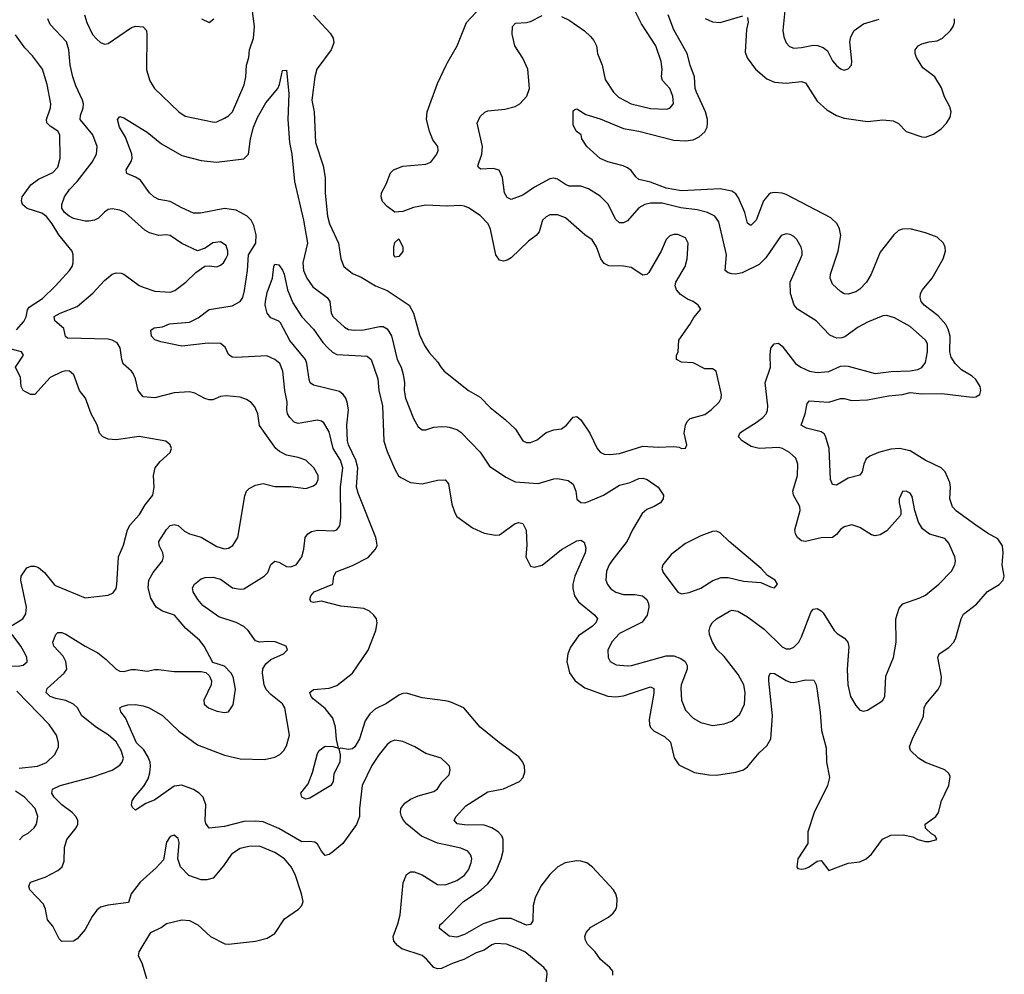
# Model space of a CAD drawing. Header units: inches. Extents: x 1834610 to 2027685, y 642842 to 774116.
# Tile 493 of 632: x 1937792 to 1942876, y 763774 to 768705. Entities that reach past the tile are written whole.
import ezdxf

# ---------------------------------------------------------------- set-up
doc = ezdxf.new("R2010")
doc.units = ezdxf.units.IN
doc.header["$MEASUREMENT"] = 0
doc.layers.add('B9736', color=7, linetype='Continuous')
doc.layers.add('B9746', color=7, linetype='Continuous')

msp = doc.modelspace()

# ---------------------------------------------------------------- linework, layer by layer
at = {"layer": 'B9736', "color": 5}
for points, elevation in [([(1938126.3, 768730), (1938138.3, 768690), (1938169.1, 768629.1), (1938190, 768604), (1938210, 768586.7), (1938230, 768579), (1938250, 768582.3), (1938370, 768665.6), (1938391.2, 768671.2), (1938430, 768668.4), (1938446.7, 768650), (1938449.1, 768629.1), (1938446.9, 768446.9), (1938465, 768390), (1938489, 768350), (1938614, 768230), (1938646.4, 768206.4), (1938796.2, 768176.2), (1938810, 768176.9), (1938850, 768195.8), (1938871.2, 768208.8), (1938890.6, 768230), (1938951.2, 768368.8), (1938959.5, 768410), (1938963.7, 768470), (1938974.8, 768510), (1938979.5, 768550), (1938999.2, 768610), (1939004.3, 768670), (1938984.3, 768830)], 460), ([(1938448.5, 763750), (1938426.6, 763826.6), (1938406, 763870), (1938409.8, 763890.2), (1938469.6, 763990.4), (1938523.3, 764016.7), (1938550, 764036.3), (1938630, 764055.8), (1938670, 764052.2), (1938713, 764030), (1938777.3, 763970), (1938852.4, 763932.4), (1938870.4, 763930.4), (1939010, 763946), (1939070, 763960.8), (1939110, 763985.7), (1939159.2, 764060.8), (1939232.3, 764110), (1939249.5, 764130), (1939256.2, 764150), (1939248.3, 764190), (1939214.8, 764290), (1939195, 764330), (1939159.7, 764370), (1939110, 764404.1), (1939030, 764436.1), (1938975, 764435.1), (1938930, 764424.2), (1938885.7, 764394.3), (1938845.1, 764334.9), (1938790.7, 764270), (1938758.7, 764261.3), (1938730, 764262.7), (1938665.3, 764285.3), (1938622.9, 764330), (1938609.4, 764370), (1938615.1, 764455.1), (1938610, 764475.3), (1938590, 764492.3), (1938570, 764485.2), (1938550, 764457.2), (1938534.2, 764365.8), (1938496.7, 764323.3), (1938413.7, 764250), (1938367.7, 764190), (1938354.4, 764145.6), (1938250, 764131.1), (1938210, 764121.3), (1938190, 764106.3), (1938166.7, 764073.3), (1938130, 764005.1), (1938090, 763957), (1938070, 763945.1), (1938010, 763943.6), (1937996.8, 763956.8), (1937963.1, 764023.1), (1937936.2, 764056.2), (1937926, 764110), (1937915.6, 764135.6), (1937845.1, 764210), (1937839.6, 764230), (1937847.6, 764250), (1937924.2, 764275.8), (1937989.8, 764310.2), (1938011.3, 764330), (1938022, 764358), (1938024, 764430), (1938036.3, 764470), (1938084.2, 764530), (1938092.6, 764550), (1938092.6, 764570), (1938082.6, 764590), (1938063.1, 764610), (1938010, 764649.8), (1937970.8, 764690), (1937958.7, 764710), (1937962, 764730), (1938002, 764750), (1938170, 764793.4), (1938270, 764828.4), (1938310, 764854.9), (1938322.2, 764870), (1938327.8, 764890), (1938316.7, 764930), (1938290, 764974.2), (1938250, 765011.5), (1938188.9, 765048.9), (1938112.5, 765110), (1938090.4, 765150.4), (1938070.8, 765170), (1938030, 765189.3), (1937979.2, 765199.2), (1937950, 765209.9), (1937929.8, 765230), (1937934.6, 765250), (1938022.2, 765330), (1938035.7, 765350), (1938031.2, 765390), (1938017.6, 765417.6), (1937968.7, 765470), (1937962.8, 765490), (1937979.7, 765530), (1937990, 765539), (1938010, 765538.9), (1938030, 765531.6), (1938130, 765468.7), (1938195.4, 765435.4), (1938239.7, 765399.7), (1938290, 765350.3), (1938310, 765339.6), (1938330, 765338.3), (1938370, 765347.9), (1938390, 765348), (1938450, 765339.6), (1938490, 765349.1), (1938509, 765349), (1938590, 765338.7), (1938730, 765339.1), (1938753.2, 765333.2), (1938770, 765318), (1938782, 765290), (1938780.5, 765270), (1938743.1, 765190), (1938745.3, 765170), (1938768, 765150), (1938810, 765134), (1938850, 765126.7), (1938870, 765130.7), (1938894.5, 765165.5), (1938907, 765247), (1938895.1, 765310), (1938885.1, 765330), (1938850, 765366.3), (1938790, 765384), (1938744.7, 765470), (1938720.7, 765500.7), (1938650, 765560.5), (1938592.6, 765630), (1938530, 765650.6), (1938497.8, 765670), (1938470, 765716.3), (1938455.4, 765770), (1938459.2, 765810), (1938481.7, 765850), (1938529.8, 765910), (1938535.4, 765930), (1938531.7, 765951.7), (1938512.7, 765990), (1938510.8, 766010), (1938550, 766071.3), (1938570, 766092), (1938590, 766097.8), (1938610, 766092.6), (1938644, 766064), (1938670, 766050.2), (1938730, 766032.4), (1938810, 765983.2), (1938850, 765971.1), (1938870, 765975.5), (1938893.5, 765990), (1938918.9, 766030), (1938954.8, 766245.2), (1938963.5, 766270), (1938976.5, 766283.5), (1939010, 766301.1), (1939050, 766308.8), (1939110, 766293.1), (1939190, 766294.6), (1939270, 766283.9), (1939310, 766296.9), (1939324.7, 766310), (1939333.8, 766330), (1939333.8, 766350), (1939310.9, 766390), (1939270, 766429.7), (1939230, 766444.2), (1939170, 766455.3), (1939133.9, 766473.9), (1939114.7, 766490), (1939030, 766609.7), (1939021.2, 766670), (1939006.2, 766706.2), (1938987.6, 766727.6), (1938963.3, 766743.3), (1938930, 766755.7), (1938858, 766762), (1938830, 766758), (1938790, 766740.8), (1938770, 766740.9), (1938748.2, 766748.2), (1938696.8, 766776.8), (1938670, 766783.5), (1938590, 766777.6), (1938490, 766752.4), (1938430, 766757.3), (1938403.8, 766790), (1938390.9, 766850), (1938377.6, 766877.6), (1938369.8, 766889.8), (1938326.9, 766926.9), (1938319.2, 766950), (1938311.5, 767010), (1938295.3, 767035.3), (1938270.4, 767050.4), (1938250, 767054.7), (1938040, 767060), (1938028.1, 767068.1), (1938020.4, 767110), (1937974.3, 767150), (1937970, 767171.5), (1938000.7, 767190), (1938090, 767224.5), (1938170, 767292.2), (1938230, 767357.3), (1938270, 767390.2), (1938290, 767397.6), (1938315.8, 767395.8), (1938330, 767390.2), (1938410, 767332.9), (1938430, 767324.4), (1938490, 767302.9), (1938570, 767297.2), (1938593.6, 767306.4), (1938650, 767348.7), (1938701.2, 767398.8), (1938748.1, 767431.9), (1938770, 767434.4), (1938810, 767428.7), (1938830, 767436.4), (1938845.1, 767450), (1938857.4, 767470), (1938867.6, 767490), (1938867.6, 767510), (1938858, 767538), (1938830, 767557.6), (1938790, 767553.3), (1938750, 767525.6), (1938710, 767512), (1938629.8, 767549.8), (1938570, 767591.1), (1938550, 767594.3), (1938510, 767589.6), (1938463.5, 767603.5), (1938438.3, 767618.3), (1938337, 767710), (1938310, 767721.7), (1938270, 767728.3), (1938250, 767724), (1938230, 767711.1), (1938200, 767680), (1938179.1, 767670), (1938150, 767664.5), (1938130, 767663.9), (1938070, 767677.9), (1938047, 767690), (1938024.4, 767710), (1938010.8, 767730.8), (1938010.8, 767750), (1938023.7, 767790), (1938050, 767828.4), (1938089.9, 767870), (1938167.3, 767970), (1938189.8, 768010), (1938192.8, 768050), (1938169.8, 768110), (1938104.6, 768190), (1938106.2, 768210), (1938120.5, 768250), (1938121.7, 768270), (1938117.5, 768290), (1938082.8, 768362.8), (1938066.1, 768410), (1938052.3, 768470), (1938045.9, 768550), (1938034.2, 768590), (1937950, 768680.7), (1937937.4, 768710)], 460), ([(1938731.3, 768710), (1938770, 768691), (1938795.1, 768710)], 480), ([(1939310, 768728.9), (1939396.1, 768636.1), (1939411.7, 768610), (1939413.9, 768586.1), (1939400.7, 768550), (1939326.4, 768450), (1939317.1, 768410), (1939301.6, 768290), (1939313.6, 768230), (1939319, 768070), (1939359.2, 767950), (1939370.2, 767890), (1939370.3, 767809.7), (1939381.8, 767690), (1939391.5, 767650), (1939438.3, 767550), (1939450.3, 767470.3), (1939466.7, 767430), (1939510, 767393.4), (1939555, 767375), (1939630, 767330.5), (1939690, 767306.7), (1939803.2, 767230), (1939825.5, 767190), (1939857.6, 767077.6), (1939881.8, 767021.8), (1939906.5, 766986.5), (1939950, 766938), (1939968.2, 766908.2), (1939984.4, 766890), (1940000, 766877.6)], 460), ([(1937776.3, 767103.7), (1937814, 767146), (1937825.3, 767170), (1937832.7, 767207.3), (1937840.5, 767219.5), (1937910, 767265.3), (1937978, 767330), (1938050, 767410.4), (1938064, 767430), (1938068.4, 767450), (1938068.7, 767490), (1938064.2, 767510), (1937993.7, 767593.7), (1937960.2, 767650), (1937930, 767689.2), (1937906.6, 767706.6), (1937830.5, 767730.5), (1937807.4, 767750), (1937800.9, 767770), (1937805.3, 767790), (1937850, 767852.6), (1937890, 767880.9), (1937964.2, 767915.8), (1937990, 767943.1), (1938000.8, 767990), (1937999.8, 768110), (1937989.8, 768130), (1937950, 768154.8), (1937932.4, 768172.4), (1937930.6, 768190), (1937951.5, 768250), (1937952.4, 768270), (1937934.5, 768370), (1937910.8, 768450), (1937858.8, 768518.8), (1937819.3, 768559.3), (1937770, 768626.6)], 480), ([(1940000, 767742.4), (1939997.7, 767742.3), (1939890, 767747.5), (1939825.3, 767734.7), (1939770, 767715.1), (1939730, 767711.6), (1939690, 767739.6), (1939666.1, 767766.1), (1939658.7, 767790), (1939661.3, 767810), (1939684.9, 767855.1), (1939706.6, 767913.4), (1939722.7, 767930), (1939770, 767948.4), (1939890, 767959.5), (1939915.1, 767970), (1939947, 768010), (1939953.6, 768030), (1939951.6, 768050), (1939925.3, 768085.3), (1939908.6, 768128.6), (1939893.3, 768190), (1939895.8, 768230), (1939950, 768376.3), (1939994.3, 768470), (1940000, 768480)], 460), ([(1940000, 764861.1), (1939968, 764890), (1939890, 764915.1), (1939832.7, 764950), (1939770, 764977.4), (1939730, 764983.5), (1939710, 764976.3), (1939690, 764961.3), (1939647.8, 764910), (1939610, 764853.3), (1939560.9, 764750), (1939546.8, 764630), (1939546.4, 764590), (1939531.9, 764548.1), (1939461.2, 764450), (1939410, 764406), (1939390, 764393.1), (1939370, 764388.6), (1939350, 764409.6), (1939330, 764446.6), (1939316.5, 764456.5), (1939290, 764460.8), (1939250, 764458.1), (1939130, 764527.5), (1939050, 764561.4), (1939010, 764565.9), (1938950, 764563.2), (1938850, 764537), (1938770, 764529.7), (1938753.4, 764553.4), (1938749.4, 764569.4), (1938752.9, 764650), (1938739.4, 764690), (1938719.2, 764710), (1938690, 764729), (1938630, 764751.6), (1938590, 764745.8), (1938490, 764675.6), (1938444.3, 764655.7), (1938390, 764622.7), (1938375.1, 764635.1), (1938369.6, 764650), (1938374, 764670), (1938385.6, 764690), (1938434.1, 764745.9), (1938456.2, 764783.8), (1938464.8, 764815.2), (1938467.8, 764850), (1938465.7, 764870), (1938455.7, 764895.7), (1938433, 764933), (1938395.5, 764970), (1938338.8, 765098.8), (1938315.1, 765130), (1938309, 765150), (1938322.2, 765157.8), (1938350, 765165.5), (1938390, 765167.2), (1938430, 765161.2), (1938460.5, 765150), (1938530, 765111.7), (1938613.7, 765030), (1938710, 764960.2), (1938850, 764905.7), (1938930, 764887), (1939056.5, 764883.5), (1939110, 764895.6), (1939135.6, 764910), (1939156.9, 764930), (1939170, 764954), (1939186, 765010), (1939161.5, 765150), (1939150, 765172), (1939090, 765219.8), (1939065.6, 765245.6), (1939054.6, 765270), (1939046.6, 765330), (1939048.5, 765351.5), (1939062.6, 765377.4), (1939090, 765399.6), (1939154, 765430), (1939175.3, 765450), (1939168.9, 765468.9), (1939110.9, 765490.9), (1939073.8, 765493.8), (1939030, 765489.8), (1939010, 765496), (1938972.1, 765550), (1938949.9, 765570), (1938910, 765590.9), (1938821.3, 765621.2), (1938738.7, 765678.7), (1938712.9, 765710), (1938688.7, 765750), (1938684.4, 765770), (1938694.7, 765790), (1938730, 765817), (1938750, 765824.2), (1938790, 765824.9), (1938830, 765814.7), (1938890.6, 765770), (1938930, 765763.2), (1938950, 765766), (1939054.5, 765830), (1939073.3, 765850), (1939090, 765890.7), (1939110, 765908), (1939130, 765902.4), (1939170, 765881.2), (1939190, 765879.2), (1939220.5, 765890), (1939248.7, 765930), (1939259.8, 765970), (1939266.9, 766030), (1939280.5, 766050), (1939298.8, 766061.2), (1939330, 766069), (1939415.3, 766064.7), (1939430.6, 766069.4), (1939445.1, 766090), (1939451.2, 766130), (1939448.1, 766290), (1939461.3, 766390), (1939449.4, 766430), (1939410.8, 766490), (1939390, 766576.3), (1939362.5, 766622.5), (1939350, 766631.2), (1939330, 766636.4), (1939230, 766619.9), (1939210, 766626.6), (1939186.9, 766650), (1939174.9, 766670), (1939171.3, 766690), (1939174.1, 766730), (1939161.7, 766790), (1939150.5, 766890.5), (1939135, 766930), (1939110, 766949.8), (1939068.1, 766968.1), (1938910, 766959.8), (1938890, 766962.4), (1938870, 766975.6), (1938853.2, 767013.2), (1938830, 767033), (1938766.2, 767033.8), (1938630, 767019.4), (1938521, 767041), (1938490, 767052.3), (1938472.3, 767070), (1938470, 767102), (1938486.3, 767113.7), (1938530, 767118.8), (1938565.9, 767134.1), (1938670, 767142.4), (1938714.2, 767165.8), (1938771.3, 767208.7), (1938890, 767227.8), (1938930, 767249.1), (1938944, 767270), (1938953.9, 767306.1), (1938969.5, 767410.5), (1938973.7, 767490), (1939011.4, 767550), (1939013.1, 767593.1), (1939002, 767642), (1938987.2, 767670), (1938967.6, 767690), (1938910, 767721.4), (1938850, 767729.2), (1938726.4, 767706.4), (1938690, 767706.6), (1938630, 767732.7), (1938570, 767765.8), (1938510, 767777.1), (1938484.2, 767790), (1938463.4, 767810), (1938415.8, 767875.8), (1938390, 767892.4), (1938345.2, 767910), (1938342, 767930), (1938367.6, 767972.4), (1938372.6, 767990), (1938371.1, 768010), (1938338.9, 768098.9), (1938308.2, 768150), (1938297.2, 768190), (1938310, 768206), (1938330, 768199.1), (1938450, 768124.2), (1938524.6, 768064.6), (1938630, 768004.5), (1938730, 767977.2), (1938809.2, 767969.2), (1938950, 767987.3), (1938974.2, 768010), (1938984.5, 768090), (1939000.3, 768150), (1939020.8, 768199.2), (1939064, 768276), (1939126, 768350), (1939134.7, 768370), (1939150, 768442.8), (1939170, 768444.7), (1939182.7, 768322.7), (1939176.6, 768190), (1939184.8, 768070), (1939196.8, 768010), (1939210.8, 767870), (1939257.4, 767670), (1939277.9, 767550), (1939254.3, 767450), (1939258, 767410), (1939275.8, 767370), (1939306.1, 767326.1), (1939380.2, 767270), (1939393.2, 767250), (1939401.1, 767190), (1939411.2, 767170), (1939470, 767116.5), (1939490, 767105.5), (1939521.6, 767101.6), (1939570, 767103.6), (1939650, 767119.6), (1939670, 767119.6), (1939690, 767108.7), (1939712.3, 767072.3), (1939741.6, 766950), (1939761.3, 766910), (1939772.7, 766872.7), (1939779.2, 766830), (1939777.4, 766790), (1939784.3, 766750), (1939825.1, 766645.1), (1939850, 766602), (1939870, 766586.8), (1939890, 766587.3), (1939930, 766600.4), (1939970, 766604.2), (1940000, 766601.3)], 440), ([(1940000, 765184.7), (1939990, 765187.4), (1939870, 765203), (1939790, 765226.9), (1939770, 765225.1), (1939750, 765216.5), (1939686.9, 765173.1), (1939630, 765146), (1939599.6, 765120.4), (1939575.9, 765084.1), (1939546.8, 764990), (1939523.2, 764950), (1939510, 764938.8), (1939490, 764935.1), (1939450, 764942), (1939441, 764939), (1939447.5, 764907.5), (1939444.9, 764870), (1939414.8, 764810), (1939410.4, 764770), (1939398.8, 764750), (1939290, 764684), (1939270, 764679), (1939248.7, 764690), (1939244, 764710), (1939281.2, 764758.8), (1939303.6, 764816.4), (1939330, 764914.8), (1939338.4, 764930), (1939370, 764951.8), (1939411, 764951), (1939438, 764942), (1939427.8, 764987.8), (1939423.8, 765050), (1939410, 765097.6), (1939370, 765147.2), (1939310, 765195.8), (1939297.7, 765210), (1939289.8, 765230.2), (1939310, 765244.6), (1939390, 765252.5), (1939430, 765266.4), (1939510.8, 765330), (1939592.3, 765447.7), (1939631.3, 765550), (1939638.7, 765590), (1939634.1, 765610), (1939621.3, 765630), (1939598.6, 765650), (1939570, 765664.5), (1939450, 765675.8), (1939350, 765701.6), (1939310, 765694), (1939297.6, 765697.6), (1939290, 765710.8), (1939296, 765730), (1939313, 765750), (1939409.5, 765790), (1939415.1, 765830), (1939426.4, 765853.6), (1939510, 765885), (1939592.2, 765927.8), (1939629.8, 765970.2), (1939637.4, 765990), (1939636.6, 766003.4), (1939631.2, 766030), (1939539.5, 766259.5), (1939531.2, 766290), (1939538.3, 766390), (1939528, 766430), (1939490.4, 766510), (1939485.7, 766530), (1939481.9, 766610), (1939489.9, 766690), (1939483.7, 766730), (1939476, 766750), (1939461.8, 766770), (1939443.9, 766783.9), (1939310, 766818), (1939293, 766830), (1939286.7, 766846.7), (1939275.9, 766930), (1939268.4, 766950), (1939188, 767048), (1939138.6, 767138.6), (1939130, 767147.7), (1939090, 767165.4), (1939070, 767189.6), (1939059.8, 767230), (1939060.9, 767250), (1939070, 767296), (1939098.3, 767370), (1939103.9, 767430), (1939110, 767443), (1939130, 767439.5), (1939150, 767411.4), (1939158.6, 767390), (1939174.4, 767310), (1939202.3, 767242.3), (1939250, 767170.3), (1939310, 767106.9), (1939357.6, 767037.6), (1939382.7, 767010), (1939408, 766988), (1939430, 766975.9), (1939586.6, 766966.6), (1939606.9, 766950), (1939642, 766850), (1939647.3, 766790), (1939665, 766710), (1939672.7, 766527.3), (1939690, 766474), (1939730, 766383.2), (1939748.9, 766348.9), (1939759.6, 766339.6), (1939810, 766315.2), (1939870, 766307.1), (1939950, 766325.8), (1939990, 766328.7), (1940000, 766316.3)], 420), ([(1937746.7, 765573.3), (1937808.7, 765610), (1937823.7, 765636.3), (1937826.7, 765670), (1937798.7, 765810), (1937800.7, 765830), (1937830, 765873.2), (1937850, 765882.7), (1937870, 765882.7), (1937890, 765874.8), (1937919.7, 765850), (1937970, 765788.5), (1937981, 765781), (1938130, 765718), (1938250, 765732.7), (1938275.2, 765744.8), (1938290, 765766.8), (1938293.9, 765786.1), (1938302, 765930), (1938328.9, 765991.1), (1938348.6, 766070), (1938363.4, 766096.6), (1938411.2, 766150), (1938440.5, 766199.5), (1938479.6, 766250), (1938487.6, 766290), (1938483.7, 766350), (1938492.7, 766390), (1938517.2, 766422.8), (1938569.2, 766470), (1938576, 766490), (1938569.2, 766510), (1938547.3, 766527.3), (1938410, 766552.8), (1938290, 766534.5), (1938250, 766538.4), (1938221.1, 766550), (1938204.1, 766570), (1938192.6, 766612.6), (1938161.8, 766670), (1938132.2, 766750), (1938100.5, 766790), (1938071.2, 766870), (1938050, 766889.6), (1938030, 766891.2), (1938010, 766886.2), (1937950, 766856.8), (1937870, 766769.8), (1937850, 766769.8), (1937822.8, 766782.8), (1937810.6, 766790.6), (1937799.3, 766810), (1937797, 766857), (1937771.6, 766910), (1937812.5, 766972.5), (1937802, 766990), (1937722, 767010)], 480), ([(1937750, 765365.8), (1937792.7, 765367.3), (1937810, 765370.4), (1937831, 765389), (1937829.7, 765410), (1937820.4, 765430), (1937797.7, 765470), (1937753.4, 765530)], 480), ([(1937790, 764838.9), (1937885.2, 764850), (1937930, 764867.5), (1937974.2, 764910), (1937992, 764950), (1937992.2, 764970), (1937982.7, 765010), (1937944.5, 765064.5), (1937777, 765237)], 480), ([(1940000, 764440.6), (1939950, 764451.6), (1939867.7, 764487.7), (1939792.2, 764550), (1939773.7, 764570), (1939763.1, 764590), (1939758.5, 764610), (1939761, 764630), (1939781.6, 764658.4), (1939810, 764678.5), (1939850, 764696.5), (1939930, 764718), (1939950, 764732), (1939972.7, 764767.3), (1940000, 764794.7)], 440), ([(1937790.7, 764469.3), (1937810.6, 764489.4), (1937836.3, 764503.7), (1937867.2, 764530), (1937879.8, 764550), (1937886.8, 764590), (1937872.1, 764630), (1937817.3, 764690), (1937770, 764720.4)], 480), ([(1940000, 763817.5), (1939970, 763803.6), (1939950, 763801.9), (1939930, 763809.9), (1939893, 763853), (1939870.5, 763870.5), (1939765.8, 763905.8), (1939742.7, 763922.7), (1939724.9, 763944.9), (1939721, 763970), (1939745.5, 764034.5), (1939757.8, 764082.2), (1939772.7, 764247.3), (1939790, 764290.3), (1939810, 764303.6), (1939830, 764303.6), (1939870, 764288.3), (1939950, 764238), (1939990, 764235.9), (1940000, 764239.6)], 440), ([(1940000, 763979.3), (1939960.9, 764010), (1939961.2, 764030), (1939978, 764042), (1940000, 764064.3)], 420)]:
    msp.add_lwpolyline(points, dxfattribs=dict(at, elevation=elevation))
at = {"layer": 'B9736', "color": 5, "elevation": 460}
msp.add_lwpolyline([(1939730, 767478), (1939724, 767490), (1939724, 767530), (1939730, 767554), (1939750, 767574), (1939771, 767530), (1939770, 767508), (1939750, 767482)], close=True, dxfattribs=at)
at = {"layer": 'B9746', "color": 5}
for points, elevation in [([(1940000, 768480), (1940051.2, 768570), (1940099.7, 768690), (1940173, 768770)], 460), ([(1941745.6, 768770), (1941732.3, 768650), (1941737.5, 768617.5), (1941750, 768586), (1941767.5, 768567.5), (1941790, 768558.3), (1941830, 768561.3), (1941890, 768574), (1941911.9, 768571.9), (1941941.5, 768561.5), (1941963.5, 768543.5), (1941990, 768493.4), (1942010, 768468), (1942030, 768450.6), (1942050, 768443.8), (1942070, 768450.7), (1942086.6, 768470), (1942089.4, 768490.6), (1942079.1, 768590), (1942083.3, 768616.7), (1942102, 768650), (1942150, 768684.4), (1942230, 768708.3)], 440), ([(1940000, 766316.3), (1940007.3, 766307.3), (1940023.5, 766203.5), (1940038.4, 766158.4), (1940050, 766138.4), (1940130, 766080.3), (1940190, 766053.4), (1940250, 766041.7), (1940270, 766043.6), (1940350, 766102), (1940370, 766108.2), (1940390, 766102), (1940407.7, 766067.7), (1940411.2, 765991.2), (1940406, 765930), (1940430, 765881.6), (1940450, 765876.5), (1940490, 765888.1), (1940590, 765967.8), (1940670, 766013.1), (1940690, 766016.4), (1940706.6, 766006.6), (1940715.8, 765975.8), (1940711.7, 765951.7), (1940659.4, 765830), (1940648.5, 765790), (1940647.8, 765767.8), (1940657.2, 765730), (1940677.7, 765697.7), (1940761.7, 765630), (1940775.6, 765610), (1940767.9, 765590), (1940750, 765573.1), (1940678.1, 765521.9), (1940636.7, 765463.3), (1940623, 765430), (1940617.7, 765390), (1940631.3, 765331.3), (1940661.2, 765290), (1940710, 765253.7), (1940830, 765211.5), (1940870, 765207.5), (1940910, 765212.9), (1941050, 765259.6), (1941066.4, 765250), (1941066.8, 765226.8), (1941043.2, 765090), (1941044, 765064), (1941049.5, 765049.5), (1941068.8, 765030), (1941121.7, 765001.7), (1941152.9, 764972.8), (1941172.1, 764892.1), (1941195.4, 764855.4), (1941277.1, 764817.1), (1941350, 764804.2), (1941390, 764803.1), (1941490, 764818.3), (1941530, 764830.3), (1941550, 764846.7), (1941610, 764918.9), (1941650, 764953.7), (1941671.5, 764990), (1941679.3, 765110), (1941661.2, 765290), (1941660.4, 765310), (1941667, 765330), (1941690, 765328.8), (1941750, 765291.1), (1941770, 765283.2), (1941790, 765280.7), (1941850, 765294.9), (1941892.8, 765292.8), (1941904.2, 765270), (1941910, 765238), (1941926.3, 765126.3), (1941933, 765033), (1941955.9, 764944.1), (1941957.5, 764870), (1941973.4, 764790), (1941962.8, 764750), (1941893.8, 764610), (1941861.7, 764510), (1941861.6, 764450), (1941810.4, 764370), (1941804.4, 764330), (1941810, 764320.7), (1941830, 764317), (1941850, 764321.5), (1941869.4, 764330), (1941910, 764359.1), (1941930, 764362.8), (1941970, 764311), (1942070, 764348.4), (1942130, 764354.9), (1942162.7, 764370), (1942190, 764395.5), (1942247, 764473), (1942290, 764493), (1942354.4, 764494.4), (1942403.5, 764483.5), (1942430, 764471), (1942470, 764460.7), (1942490, 764460.7), (1942528, 764470), (1942519, 764490), (1942500.5, 764500.5), (1942469.5, 764529.5), (1942467, 764550), (1942523, 764590), (1942535.8, 764610), (1942551.9, 764670), (1942590.8, 764750), (1942596.6, 764796.6), (1942590.8, 764810.8), (1942570, 764831.2), (1942470, 764868.7), (1942433.3, 764890), (1942391.5, 764930), (1942386.9, 764950), (1942404, 764996), (1942453.1, 765090), (1942459.7, 765110), (1942462.2, 765150), (1942470.9, 765170), (1942534.2, 765245.8), (1942548, 765272), (1942552.9, 765310), (1942533.8, 765410), (1942540.4, 765430), (1942590, 765462.4), (1942616.1, 765490), (1942627, 765513), (1942653.8, 765610), (1942666.1, 765633.9), (1942733.6, 765686.4), (1942790, 765751.6), (1942850, 765788.4), (1942870, 765810.7), (1942876.4, 765830), (1942865.7, 765890), (1942871.4, 765951.4), (1942866.9, 765986.9), (1942843.1, 766023.1), (1942790, 766052.4), (1942730, 766093.5), (1942630, 766166.8), (1942608.5, 766188.5), (1942595.2, 766230), (1942598.7, 766290), (1942594.9, 766314.9), (1942571.4, 766370), (1942550, 766390.6), (1942468.3, 766430), (1942390, 766477.7), (1942335.3, 766490), (1942290, 766487.5), (1942226.4, 766470), (1942181.6, 766450), (1942163.5, 766436.5), (1942150.3, 766410), (1942143.1, 766370), (1942130, 766352), (1942070, 766337.3), (1942010, 766301.6), (1941990, 766304.5), (1941979.7, 766330), (1941972.7, 766490), (1941953.9, 766553.9), (1941945.7, 766565.7), (1941930, 766575.9), (1941854.5, 766594.5), (1941828.3, 766610), (1941848.7, 766670), (1941858, 766722), (1941870, 766737), (1941970, 766729.5), (1942030, 766748), (1942050, 766748.7), (1942090, 766737.8), (1942170, 766741.9), (1942277.7, 766762.3), (1942350, 766768.4), (1942390, 766779), (1942450, 766772.6), (1942553.5, 766773.5), (1942710, 766755.5), (1942730, 766757.7), (1942750.6, 766769.4), (1942755.3, 766790), (1942751.8, 766810), (1942730, 766846.3), (1942710, 766864.2), (1942655.7, 766895.7), (1942622.9, 766930), (1942602.6, 766962.6), (1942595.4, 766990), (1942596.6, 767070), (1942587.1, 767107.1), (1942574.9, 767130), (1942534.7, 767174.7), (1942462, 767230), (1942447.1, 767250), (1942441.2, 767270), (1942443.8, 767290), (1942454, 767310), (1942503.5, 767370), (1942559.9, 767470), (1942572.3, 767510), (1942571.7, 767530), (1942562.9, 767550), (1942530, 767582.3), (1942470, 767604.7), (1942390, 767624.3), (1942350, 767623.4), (1942330, 767615.9), (1942305.4, 767594.6), (1942235.8, 767504.2), (1942189.3, 767390), (1942165, 767350), (1942130, 767312.8), (1942110, 767299.4), (1942070, 767287.9), (1942050, 767289.8), (1942030, 767301.3), (1941990, 767338.7), (1941976.8, 767370), (1941979.4, 767390), (1942019, 767510), (1942032.5, 767590), (1942025.2, 767625.2), (1942013.3, 767650), (1941981.4, 767681.4), (1941750, 767802.4), (1941730, 767809.8), (1941690, 767812.3), (1941670, 767808.5), (1941659.2, 767800.8), (1941632.2, 767770), (1941594.6, 767670), (1941570, 767643.5), (1941564.4, 767644.4), (1941550, 767654), (1941537.1, 767710), (1941504.8, 767784.8), (1941490, 767806.2), (1941470, 767818.7), (1941410, 767831.2), (1941210, 767820.4), (1941130, 767834.3), (1941050, 767865.2), (1940990, 767880.3), (1940973.7, 767893.7), (1940950, 767925.6), (1940930, 767940.2), (1940909.1, 767950.9), (1940830, 767971.7), (1940790, 767989), (1940720.5, 768050), (1940695.6, 768090), (1940691.3, 768111.3), (1940666.6, 768130), (1940650, 768162), (1940650, 768234), (1940658, 768242), (1940670, 768244.7), (1940715.1, 768215.1), (1940790, 768193.2), (1940910, 768143.5), (1940990, 768130.1), (1941170, 768082.8), (1941230, 768079.5), (1941270, 768085.1), (1941300.6, 768099.4), (1941330, 768126.3), (1941341.5, 768150), (1941344.7, 768170), (1941344.3, 768190), (1941334.3, 768230), (1941286.6, 768330), (1941280.8, 768350), (1941275.9, 768410), (1941254.3, 768470), (1941239, 768530), (1941170, 768653.3), (1941141.2, 768730)], 420), ([(1940000, 766601.3), (1940010, 766600.3), (1940050, 766588.7), (1940070, 766574), (1940170, 766472), (1940219.1, 766399.1), (1940301.9, 766341.9), (1940350, 766317.8), (1940470, 766310.2), (1940550, 766332.9), (1940570, 766334.5), (1940624.7, 766324.7), (1940650, 766305.5), (1940663.6, 766270), (1940669.1, 766229.1), (1940690, 766212), (1940710, 766210.2), (1940730, 766216.2), (1940807.1, 766250), (1940890, 766300.2), (1940945, 766315), (1940990, 766335.5), (1941010, 766337.7), (1941033, 766330), (1941088.4, 766290), (1941116.4, 766250), (1941115.5, 766230), (1941102, 766210), (1941067.7, 766190), (1941030, 766175.3), (1941006.1, 766153.9), (1940956.2, 766070), (1940928.9, 766011.1), (1940849.1, 765910), (1940835.8, 765890), (1940822.9, 765857.1), (1940818.8, 765810), (1940827, 765787), (1940844.8, 765764.8), (1940870, 765748.6), (1940910, 765736.3), (1940970, 765736.3), (1941008.6, 765728.6), (1941030.2, 765710), (1941038.8, 765690), (1941040.6, 765670), (1941032.1, 765630), (1941006.2, 765593.8), (1940890, 765533.8), (1940850, 765491.1), (1940829.1, 765449.1), (1940831.3, 765411.3), (1940842, 765390), (1940872.1, 765372.1), (1940930, 765367.6), (1940950.6, 765369.4), (1941130, 765419.8), (1941170, 765418.8), (1941205.7, 765405.7), (1941229, 765390), (1941238.5, 765370), (1941239.3, 765350), (1941208.5, 765270), (1941206.7, 765250), (1941209.2, 765190), (1941230, 765138.4), (1941270, 765098), (1941310, 765075.6), (1941370, 765059.6), (1941430, 765067.2), (1941470, 765081.1), (1941510, 765118.4), (1941535, 765170), (1941539, 765230), (1941532.3, 765270), (1941502, 765322), (1941430, 765416.4), (1941391.9, 765451.9), (1941369.3, 765489.3), (1941354.4, 765530), (1941351.7, 765550), (1941356.8, 765570), (1941368.6, 765590), (1941391.1, 765610), (1941457, 765650), (1941470, 765654.5), (1941500.5, 765650), (1941550, 765621.1), (1941636.8, 765556.8), (1941730, 765465.5), (1941750, 765455.8), (1941770, 765455.2), (1941790, 765463.8), (1941815.2, 765490), (1941830, 765517), (1941877.4, 765642.6), (1941890, 765660.9), (1941910, 765663.2), (1941930, 765652.1), (1941940.5, 765640.5), (1941997.6, 765550), (1942013.9, 765533.9), (1942050.7, 765510.7), (1942068.2, 765490), (1942073.6, 765466.4), (1942065.5, 765350), (1942069.1, 765269.1), (1942083.1, 765210), (1942110, 765162.8), (1942130, 765138.8), (1942150, 765134), (1942170, 765139.1), (1942238.6, 765181.4), (1942250, 765190.6), (1942259.1, 765210), (1942265.5, 765314.5), (1942305.1, 765410), (1942317.7, 765490), (1942316.1, 765610), (1942334.3, 765665.7), (1942352.2, 765687.7), (1942441.1, 765718.9), (1942470, 765733.4), (1942538.7, 765790), (1942603.2, 765856.8), (1942621.6, 765890), (1942623.7, 765910), (1942621, 765930), (1942590, 766000.7), (1942570, 766024.7), (1942490, 766047.2), (1942454.7, 766074.7), (1942434, 766110), (1942414, 766170), (1942401.5, 766241.5), (1942390, 766259), (1942370, 766269), (1942350, 766268), (1942334, 766230), (1942333.4, 766210), (1942343, 766170), (1942343, 766150), (1942338.3, 766141.7), (1942270, 766065.6), (1942236.2, 766043.8), (1942210, 766039.7), (1942190, 766044.4), (1942130, 766081.7), (1942090, 766096.3), (1942050, 766085.1), (1942030, 766071.3), (1942010, 766046), (1941990, 766031.1), (1941930, 766028.2), (1941850, 766009.8), (1941830, 766012.6), (1941808.2, 766030), (1941797.7, 766050), (1941794.5, 766070), (1941821.6, 766170), (1941819.8, 766190), (1941788, 766250), (1941784.4, 766270), (1941808.2, 766350), (1941809.8, 766410), (1941800.7, 766440.7), (1941767.1, 766470), (1941731, 766490), (1941710, 766496.1), (1941610.5, 766490.5), (1941570, 766500.6), (1941523, 766530), (1941504.7, 766550), (1941511.1, 766570), (1941521.2, 766578.8), (1941595.8, 766624.2), (1941628.8, 766650), (1941646, 766670), (1941653, 766687), (1941655.4, 766710), (1941642.2, 766830), (1941669.8, 766910), (1941667.7, 766972.3), (1941671.3, 767008.7), (1941688.4, 767031.6), (1941710, 767033.7), (1941730, 767019.5), (1941798, 766930), (1941826, 766910), (1941870, 766890.2), (1941910, 766883), (1941970, 766887.2), (1942030, 766914.9), (1942050, 766917.4), (1942070, 766915.6), (1942210, 766876.8), (1942292, 766888), (1942390, 766891.1), (1942430, 766899.1), (1942451.4, 766908.6), (1942470, 766934), (1942480.7, 766990), (1942479.8, 767030), (1942469.7, 767050), (1942390, 767120.3), (1942310, 767165.7), (1942270, 767178), (1942250, 767175.8), (1942170, 767143.1), (1942122.4, 767117.6), (1942052.4, 767067.6), (1942038, 767062), (1942010, 767059.8), (1941976.2, 767076.2), (1941904.2, 767150), (1941809.3, 767209.3), (1941791.8, 767230), (1941771.9, 767290), (1941770.9, 767350), (1941824.7, 767470), (1941832.1, 767490), (1941832.2, 767510), (1941826.9, 767530), (1941804.7, 767570), (1941790, 767586), (1941770, 767595.8), (1941750, 767599.7), (1941724.4, 767590), (1941645.3, 767474.7), (1941610, 767440.7), (1941522.4, 767397.6), (1941490, 767390.8), (1941470, 767392), (1941450, 767396.9), (1941435.8, 767410), (1941441.6, 767490), (1941401.9, 767661.9), (1941382.6, 767690), (1941343.6, 767710), (1941290, 767723.4), (1941205.9, 767734.1), (1941110, 767757.5), (1941050, 767757.5), (1941020.3, 767750), (1940990, 767733.2), (1940930, 767666.9), (1940910, 767656.4), (1940890, 767656), (1940870, 767673), (1940830, 767754.7), (1940790, 767793.1), (1940730, 767832.3), (1940690, 767845.1), (1940630, 767845.8), (1940610, 767854.2), (1940570, 767881.8), (1940550, 767887.4), (1940530, 767883.1), (1940450, 767840.8), (1940390, 767799.1), (1940330, 767776.9), (1940310, 767787.6), (1940295.1, 767810), (1940284.6, 767890), (1940267.9, 767927.9), (1940237.1, 767937.1), (1940172.7, 767932.7), (1940161.8, 767941.8), (1940158.3, 767950), (1940179.1, 768010), (1940182.2, 768050), (1940154.3, 768170), (1940170, 768204.9), (1940193.3, 768226.7), (1940210, 768234), (1940296.6, 768243.4), (1940350, 768256), (1940375.6, 768270), (1940411.1, 768310), (1940424, 768350), (1940415.6, 768450), (1940390, 768507), (1940349.8, 768569.8), (1940335, 768630), (1940336.4, 768670), (1940352.1, 768687.9), (1940410, 768690.9), (1940430, 768696.1), (1940490, 768726.9)], 440), ([(1940590, 768722), (1940630, 768702.6), (1940708.2, 768648.2), (1940739, 768619), (1940756.9, 768596.9), (1940770, 768570.7), (1940776.2, 768530), (1940799.7, 768470), (1940816.3, 768396.3), (1940858.5, 768330), (1940884.5, 768304.5), (1940950, 768271.1), (1941050, 768247.1), (1941130, 768242.7), (1941150, 768248.8), (1941160.1, 768259.9), (1941168.2, 768271.8), (1941165.1, 768310), (1941150, 768349.6), (1941110.9, 768390.9), (1941106.9, 768410), (1941110.6, 768450), (1941104.7, 768490), (1941077, 768570), (1941003.8, 768683.8), (1940970.8, 768750)], 440), ([(1941331.6, 768711.6), (1941370, 768693.4), (1941410, 768691.3), (1941525.5, 768725.5)], 420), ([(1941550, 768717.3), (1941553.1, 768693.1), (1941544.8, 768655.2), (1941537.8, 768537.8), (1941548.4, 768508.4), (1941591.7, 768450), (1941650, 768399.1), (1941690, 768382.4), (1941750, 768376.5), (1941830, 768385.4), (1941850, 768379), (1941910, 768283.9), (1941960, 768240), (1942010.1, 768210.1), (1942050, 768195.9), (1942170, 768179.7), (1942250, 768187.6), (1942302.2, 768182.2), (1942329.3, 768169.3), (1942370, 768127.7), (1942450, 768099.6), (1942470, 768098.3), (1942510, 768113.7), (1942550, 768141.3), (1942578.3, 768170), (1942597.6, 768202.4), (1942602.6, 768230), (1942594.8, 768254.8), (1942567.3, 768307.3), (1942552.5, 768352.5), (1942517.4, 768410), (1942456.3, 768456.3), (1942423.6, 768510), (1942416.2, 768530), (1942416.2, 768550), (1942432.3, 768570), (1942450, 768581.3), (1942488.7, 768591.3), (1942530, 768595.2), (1942558, 768610), (1942598.9, 768650), (1942612.8, 768670), (1942619.7, 768690), (1942619.1, 768710)], 420), ([(1940000, 766877.6), (1940110, 766790.2), (1940170, 766754.9), (1940222.2, 766702.2), (1940299.7, 766639.7), (1940351.8, 766590), (1940390.4, 766530.4), (1940410, 766522), (1940430, 766522), (1940464.5, 766535.5), (1940510, 766573.7), (1940550, 766586), (1940590, 766591.7), (1940615.1, 766610), (1940650, 766652.7), (1940670, 766654.9), (1940690, 766638), (1940736, 766570), (1940773.4, 766490), (1940790, 766470.4), (1940810, 766461.7), (1940839.2, 766459.2), (1940890, 766464.7), (1941010, 766502.2), (1941090, 766497.3), (1941170, 766500.3), (1941197, 766497), (1941210, 766490.7), (1941230, 766491.3), (1941237, 766510), (1941223.6, 766570), (1941229.6, 766610), (1941239.5, 766630), (1941255.1, 766644.9), (1941330, 766666.3), (1941363.6, 766690), (1941403.6, 766730), (1941414, 766750), (1941416.2, 766770), (1941388.7, 766890), (1941370, 766901.2), (1941330, 766902), (1941270, 766932), (1941210, 766937), (1941184, 766950), (1941183.7, 766970), (1941191.8, 766990), (1941195.1, 767050), (1941253, 767130), (1941272.5, 767167.5), (1941309.3, 767210), (1941296, 767230), (1941270, 767249.5), (1941241.3, 767261.3), (1941204.9, 767284.9), (1941183.7, 767310), (1941177, 767330), (1941180.9, 767350), (1941228.3, 767430), (1941239.2, 767470), (1941244.7, 767550), (1941230, 767578.4), (1941190, 767595.4), (1941170, 767596.3), (1941150, 767589.5), (1941130, 767569.3), (1941104.9, 767510), (1941040.3, 767399.8), (1941030, 767389.7), (1941010, 767385.7), (1940950, 767424.4), (1940910, 767432.3), (1940834, 767434), (1940810, 767446.3), (1940793.4, 767470), (1940770, 767532), (1940748.8, 767568.8), (1940710, 767594.7), (1940610, 767682.5), (1940570, 767697.2), (1940530, 767696.5), (1940510, 767687.6), (1940491.4, 767670), (1940475.1, 767610), (1940459.7, 767590), (1940419.1, 767560.9), (1940330, 767475.1), (1940310, 767462.6), (1940290, 767458.3), (1940270, 767463), (1940251.1, 767490), (1940222.9, 767622.9), (1940211, 767650), (1940170, 767693.7), (1940110, 767733.1), (1940090, 767742.8), (1940070, 767745.5), (1940000, 767742.4)], 460), ([(1940000, 764064.3), (1940084.7, 764150), (1940175.4, 764210), (1940210, 764240.9), (1940232.2, 764270), (1940254.1, 764310), (1940277.9, 764370), (1940288, 764410), (1940289.1, 764470), (1940281.5, 764490), (1940262.3, 764510), (1940229.8, 764530), (1940190, 764544.8), (1940090, 764545.6), (1940051.9, 764551.9), (1940035.8, 764570), (1940045.8, 764590), (1940095.8, 764644.2), (1940210, 764717.5), (1940290, 764732.4), (1940374, 764770), (1940392.8, 764790), (1940400.1, 764819.9), (1940398.3, 764850), (1940391.1, 764870), (1940370, 764898), (1940269.7, 764970), (1940169.9, 765049.9), (1940085.1, 765150), (1940019.4, 765179.4), (1940000, 765184.7)], 420), ([(1940000, 764794.7), (1940010, 764804.7), (1940016, 764830), (1940012.3, 764850), (1940000, 764861.1)], 440), ([(1940000, 764239.6), (1940050, 764258.4), (1940090, 764287.1), (1940110, 764314.4), (1940123.8, 764350), (1940126.2, 764370), (1940121.7, 764390), (1940106, 764410), (1940070, 764425.3), (1940000, 764440.6)], 440), ([(1940855, 763770), (1940855.7, 763790), (1940839.8, 763810), (1940791.1, 763850), (1940764.7, 763890), (1940724.4, 763930), (1940713.5, 763950), (1940711, 763970), (1940717.7, 763990), (1940742.3, 764017.7), (1940832.4, 764070), (1940857.6, 764090), (1940871, 764109), (1940875.7, 764124.3), (1940876.7, 764163.4), (1940870.4, 764190), (1940859, 764210), (1940750, 764328.3), (1940720.4, 764350), (1940690, 764359.1), (1940670, 764359.6), (1940608.4, 764350), (1940571.3, 764330), (1940530, 764289.8), (1940483.9, 764230), (1940453.6, 764170), (1940443.3, 764130), (1940441.4, 764050), (1940429.3, 764030.7), (1940410, 764028.5), (1940330, 764062.2), (1940270, 764061.6), (1940185.1, 764034.9), (1940090, 763980.2), (1940050, 763966.5), (1940010.8, 763970.8), (1940000, 763979.3)], 420), ([(1940511, 763730), (1940516.8, 763776.8), (1940514.3, 763790), (1940498, 763810), (1940400.7, 763890), (1940359.5, 763910), (1940305.2, 763930), (1940250, 763933), (1940230, 763925.7), (1940190, 763898), (1940150, 763885.6), (1940084.9, 763850), (1940030, 763831.4), (1940000, 763817.5)], 440)]:
    msp.add_lwpolyline(points, dxfattribs=dict(at, elevation=elevation))
at = {"layer": 'B9746', "color": 5, "elevation": 460}
msp.add_lwpolyline([(1941390, 766062.7), (1941370, 766062), (1941310, 766039.7), (1941230, 765998.9), (1941156.5, 765943.5), (1941112.4, 765890), (1941108.4, 765870), (1941115.8, 765850), (1941190, 765747.7), (1941210, 765739.1), (1941250, 765746), (1941310, 765768.5), (1941371.7, 765808.3), (1941415.3, 765824.7), (1941450, 765824.2), (1941530, 765804.7), (1941618.8, 765798.8), (1941670, 765774.8), (1941690, 765771), (1941705.2, 765790), (1941693.2, 765810), (1941653.8, 765833.8), (1941620.7, 765870), (1941456.2, 766010), (1941410, 766055.3)], close=True, dxfattribs=at)

doc.saveas('drawing.dxf')
